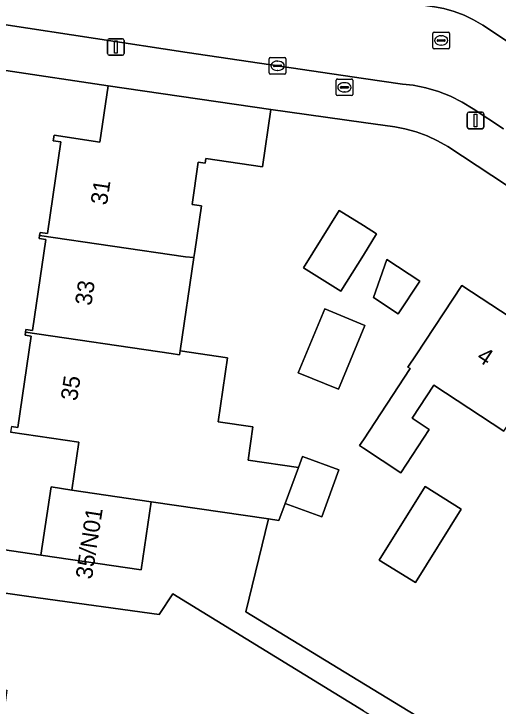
# Model space of a CAD drawing. Extents: x 159279 to 160377, y 384531 to 385888.
# Drawn here: x 159978.99 to 160008.1, y 384641.53 to 384683.17 of the extents above; entities that cross this region are included whole.
import ezdxf

# ---------------------------------------------------------------- set-up
doc = ezdxf.new("R2010")
doc.units = 0
for name, color, linetype in [('IMGEO_Brandkraan', 7, 'Continuous'), ('IMGEO_Erf', 7, 'Continuous'), ('IMGEO_Kolk', 7, 'Continuous'), ('IMGEO_Lichtmast', 7, 'Continuous'), ('IMGEO_Pand', 7, 'Continuous'), ('IMGEO_Pand_nummerreeks', 7, 'Continuous'), ('IMGEO_Rijbaan_lokaal_open', 7, 'Continuous'), ('IMGEO_Rioolput', 7, 'Continuous'), ('IMGEO_Voetpad_open', 7, 'Continuous')]:
    doc.layers.add(name, color=color, linetype=linetype)

msp = doc.modelspace()

# ---------------------------------------------------------------- linework, layer by layer
at = {"layer": 'IMGEO_Brandkraan'}
for p, q in [((159998.362, 384678.324), (159998.362, 384679.176)), ((159998.437, 384679.25), (159999.289, 384679.25)), ((159999.363, 384679.176), (159999.363, 384678.324)), ((159998.621, 384678.744), (159998.621, 384678.756)), ((159999.059, 384678.707), (159998.661, 384678.707)), ((159998.664, 384678.793), (159999.062, 384678.793)), ((159998.85, 384679.03), (159998.875, 384679.03)), ((159999.105, 384678.756), (159999.105, 384678.744)), ((159999.289, 384678.25), (159998.437, 384678.25)), ((159998.873, 384678.47), (159998.848, 384678.47))]:
    msp.add_line(p, q, dxfattribs=at)
for points in [[(159998.362, 384678.324), (159998.362, 384679.176)], [(159998.437, 384679.25), (159999.289, 384679.25)], [(159999.363, 384679.176), (159999.363, 384678.324)], [(159999.289, 384678.25), (159998.437, 384678.25)]]:
    msp.add_lwpolyline(points, dxfattribs=at)
for centre, radius, start, end in [((159998.439, 384679.174), 0.0765, 91.552, 178.448), ((159998.439, 384679.174), 0.0765, 91.552, 178.448), ((159999.287, 384679.174), 0.0765, 1.552, 88.448), ((159999.287, 384679.174), 0.0765, 1.552, 88.448), ((159998.661, 384678.753), 0.0403, 85.8775, 175.7526), ((159998.658, 384678.743), 0.0366, 178.938, 274.7102), ((159999.062, 384678.75), 0.043, 264.8664, 352.4533), ((159999.066, 384678.755), 0.0386, 1.7309, 96.639), ((159998.439, 384678.326), 0.0765, 181.552, 268.448), ((159998.439, 384678.326), 0.0765, 181.552, 268.448), ((159999.287, 384678.326), 0.0765, 271.552, 358.448), ((159999.287, 384678.326), 0.0765, 271.552, 358.448)]:
    msp.add_arc(centre, radius, start, end, dxfattribs=at)
for centre, major_axis, ratio, start_param, end_param in [((159998.849, 384678.75), (-0.387, 0.002), 0.722429, 4.712389, 7.853982), ((159998.874, 384678.75), (-0.39, 0.002), 0.717154, 1.570796, 4.712389)]:
    msp.add_ellipse(centre, major_axis=major_axis, ratio=ratio, start_param=start_param, end_param=end_param, dxfattribs=at)
at = {"layer": 'IMGEO_Erf'}
for points in [[(159978.846, 384658.352), (159979.237, 384658.295), (159980.038, 384663.786), (159979.664, 384663.84), (159979.689, 384664.015), (159979.715, 384664.191), (159980.112, 384664.133), (159980.911, 384669.606), (159980.518, 384669.663), (159980.544, 384669.845), (159980.57, 384670.023), (159981.011, 384669.958), (159981.816, 384675.472), (159981.365, 384675.538), (159981.412, 384675.862), (159984.161, 384675.46), (159984.655, 384678.84), (159978.519, 384679.757)], [(160051.229, 384644.76), (160005.069, 384675.189), (160004.464, 384675.541), (160003.83, 384675.838), (160003.172, 384676.077), (160002.496, 384676.256), (160001.886, 384676.364), (160000, 384676.629), (159994.441, 384677.412), (159993.938, 384673.964), (159990.537, 384674.46), (159990.497, 384674.19), (159990.075, 384674.251), (159989.703, 384671.7), (159990.264, 384671.618), (159989.864, 384668.879), (159989.811, 384668.513), (159988.991, 384662.895), (159991.828, 384662.482), (159991.266, 384658.629), (159993.359, 384658.324), (159993.067, 384656.324), (159996.093, 384655.883), (159996.338, 384656.551), (159998.534, 384655.747), (159997.499, 384652.918), (159995.303, 384653.722), (159994.927, 384652.696), (159994.3, 384652.788), (159992.944, 384647.204), (159999.309, 384643.315), (160004.437, 384640.182)], [(160008.441, 384658.06), (160004.227, 384660.831), (160002.927, 384658.854), (160003.958, 384658.177), (160002.244, 384655.571), (160000, 384657.047), (159999.772, 384657.197), (160000, 384657.544), (160002.817, 384661.828), (160002.678, 384661.92), (160003.166, 384662.661), (160005.913, 384666.838), (160008.828, 384664.921)], [(159974.36, 384651.534), (159980.624, 384650.612), (159981.227, 384654.712), (159982.484, 384654.527), (159982.908, 384657.409), (159978.796, 384658.009)]]:
    msp.add_lwpolyline(points, dxfattribs=at)
for points in [[(160000, 384668.646), (159998.656, 384666.483), (159996.401, 384667.885), (159998.545, 384671.335), (160000, 384670.43), (160000.8, 384669.933)], [(160002.095, 384665.124), (160000.602, 384666.105), (160001.403, 384668.402), (160003.391, 384667.095)], [(159998.497, 384660.591), (159996.09, 384661.585), (159997.675, 384665.424), (160000.082, 384664.43)], [(160003.709, 384654.731), (160005.884, 384653.378), (160003.134, 384648.957), (160000.959, 384650.31)]]:
    msp.add_lwpolyline(points, close=True, dxfattribs=at)
at = {"layer": 'IMGEO_Kolk'}
for p, q in [((159994.342, 384679.617), (159994.342, 384680.469)), ((159994.417, 384680.543), (159995.269, 384680.543)), ((159994.83, 384680.323), (159994.855, 384680.323)), ((159995.343, 384680.469), (159995.343, 384679.617)), ((159994.601, 384680.037), (159994.601, 384680.049)), ((159995.039, 384680), (159994.641, 384680)), ((159994.644, 384680.086), (159995.042, 384680.086)), ((159995.085, 384680.049), (159995.085, 384680.037)), ((159995.269, 384679.543), (159994.417, 384679.543)), ((159994.853, 384679.763), (159994.828, 384679.763))]:
    msp.add_line(p, q, dxfattribs=at)
for points in [[(159994.342, 384679.617), (159994.342, 384680.469)], [(159994.417, 384680.543), (159995.269, 384680.543)], [(159995.343, 384680.469), (159995.343, 384679.617)], [(159995.269, 384679.543), (159994.417, 384679.543)]]:
    msp.add_lwpolyline(points, dxfattribs=at)
for centre, radius, start, end in [((159994.419, 384680.467), 0.0765, 91.552, 178.448), ((159994.419, 384680.467), 0.0765, 91.552, 178.448), ((159995.267, 384680.467), 0.0765, 1.552, 88.448), ((159995.267, 384680.467), 0.0765, 1.552, 88.448), ((159994.641, 384680.046), 0.0403, 85.8775, 175.7526), ((159994.638, 384680.036), 0.0366, 178.938, 274.7102), ((159995.042, 384680.043), 0.043, 264.8664, 352.4533), ((159995.046, 384680.048), 0.0386, 1.7309, 96.639), ((159994.419, 384679.619), 0.0765, 181.552, 268.448), ((159994.419, 384679.619), 0.0765, 181.552, 268.448), ((159995.267, 384679.619), 0.0765, 271.552, 358.448), ((159995.267, 384679.619), 0.0765, 271.552, 358.448)]:
    msp.add_arc(centre, radius, start, end, dxfattribs=at)
for centre, major_axis, ratio, start_param, end_param in [((159994.829, 384680.043), (-0.387, 0.002), 0.722429, 4.712389, 7.853982), ((159994.854, 384680.043), (-0.39, 0.002), 0.717154, 1.570796, 4.712389)]:
    msp.add_ellipse(centre, major_axis=major_axis, ratio=ratio, start_param=start_param, end_param=end_param, dxfattribs=at)
at = {"layer": 'IMGEO_Lichtmast'}
for p, q in [((159984.629, 384680.776), (159984.629, 384681.576)), ((159984.629, 384681.576), (159984.629, 384680.776)), ((159984.729, 384681.676), (159985.519, 384681.676)), ((159985.519, 384681.676), (159984.729, 384681.676)), ((159985.619, 384681.576), (159985.619, 384680.776)), ((159985.619, 384680.776), (159985.619, 384681.576)), ((159985.519, 384680.676), (159984.729, 384680.676)), ((159984.729, 384680.676), (159985.519, 384680.676)), ((160006.246, 384676.358), (160006.246, 384677.158)), ((160006.246, 384677.158), (160006.246, 384676.358)), ((160006.346, 384677.258), (160007.136, 384677.258)), ((160007.136, 384677.258), (160006.346, 384677.258)), ((160007.236, 384677.158), (160007.236, 384676.358)), ((160007.236, 384676.358), (160007.236, 384677.158)), ((160007.136, 384676.258), (160006.346, 384676.258)), ((160006.346, 384676.258), (160007.136, 384676.258))]:
    msp.add_line(p, q, dxfattribs=at)
for points in [[(159985.049, 384681.551), (159985.199, 384681.551), (159985.199, 384680.801), (159985.049, 384680.801), (159985.049, 384681.551)], [(160006.666, 384677.133), (160006.816, 384677.133), (160006.816, 384676.383), (160006.666, 384676.383), (160006.666, 384677.133)]]:
    msp.add_lwpolyline(points, dxfattribs=at)
for centre, start, end in [((159984.729, 384681.576), 90, 180), ((159984.729, 384681.576), 90, 180), ((159985.519, 384681.576), 0, 90), ((159985.519, 384681.576), 360, 90), ((159984.729, 384680.776), 180, 270), ((159984.729, 384680.776), 180, 270), ((159985.519, 384680.776), 270, 0), ((159985.519, 384680.776), 270, 0), ((160006.346, 384677.158), 90, 180), ((160006.346, 384677.158), 90, 180), ((160007.136, 384677.158), 0, 90), ((160007.136, 384677.158), 360, 90), ((160006.346, 384676.358), 180, 270), ((160006.346, 384676.358), 180, 270), ((160007.136, 384676.358), 270, 0), ((160007.136, 384676.358), 270, 0)]:
    msp.add_arc(centre, 0.1, start, end, dxfattribs=at)
at = {"layer": 'IMGEO_Pand'}
for points in [[(159990.075, 384674.251), (159990.497, 384674.19), (159990.537, 384674.46), (159993.938, 384673.964), (159994.441, 384677.412), (159984.655, 384678.84), (159984.161, 384675.46), (159981.412, 384675.862), (159981.365, 384675.538), (159981.816, 384675.472), (159981.011, 384669.958), (159980.57, 384670.023), (159980.544, 384669.845), (159989.305, 384668.561), (159989.811, 384668.513), (159989.864, 384668.879), (159990.264, 384671.618), (159989.703, 384671.7)], [(160000, 384668.646), (160000.8, 384669.933), (160000, 384670.43), (159998.545, 384671.335), (159996.401, 384667.885), (159998.656, 384666.483)], [(159989.811, 384668.513), (159989.305, 384668.561), (159980.544, 384669.845), (159980.518, 384669.663), (159980.911, 384669.606), (159980.112, 384664.133), (159979.715, 384664.191), (159979.689, 384664.015), (159988.45, 384662.731), (159988.956, 384662.653), (159988.991, 384662.895)], [(160000.602, 384666.105), (160002.095, 384665.124), (160003.391, 384667.095), (160001.403, 384668.402)], [(160013.061, 384665.084), (160010.181, 384666.978), (160008.828, 384664.921), (160005.913, 384666.838), (160003.166, 384662.661), (160002.678, 384661.92), (160002.817, 384661.828), (160000, 384657.544), (159999.772, 384657.197), (160000, 384657.047), (160002.244, 384655.571), (160003.958, 384658.177), (160002.927, 384658.854), (160004.227, 384660.831), (160008.441, 384658.06)], [(159997.675, 384665.424), (159996.09, 384661.585), (159998.497, 384660.591), (160000.082, 384664.43)], [(159988.991, 384662.895), (159988.956, 384662.653), (159988.45, 384662.731), (159979.689, 384664.015), (159979.664, 384663.84), (159980.038, 384663.786), (159979.237, 384658.295), (159978.846, 384658.352), (159978.796, 384658.009), (159982.908, 384657.409), (159982.484, 384654.527), (159987.248, 384653.826), (159994.3, 384652.788), (159994.927, 384652.696), (159995.303, 384653.722), (159996.093, 384655.883), (159993.067, 384656.324), (159993.359, 384658.324), (159991.266, 384658.629), (159991.828, 384662.482)], [(159996.093, 384655.883), (159995.303, 384653.722), (159997.499, 384652.918), (159998.534, 384655.747), (159996.338, 384656.551)], [(159981.227, 384654.712), (159980.624, 384650.612), (159986.645, 384649.726), (159987.248, 384653.826), (159982.484, 384654.527)], [(160003.709, 384654.731), (160000.959, 384650.31), (160003.134, 384648.957), (160005.884, 384653.378)]]:
    msp.add_lwpolyline(points, close=True, dxfattribs=at)
msp.add_lwpolyline([(160000, 384641.253), (159988.557, 384648.274), (159987.733, 384647.039), (159980.462, 384648.046), (159978.491, 384648.319), (159977.719, 384642.6), (159978.561, 384642.486), (159978.276, 384640.219)], dxfattribs=at)
at = {"layer": 'IMGEO_Rijbaan_lokaal_open'}
msp.add_lwpolyline([(160017.548, 384675.592), (160007.173, 384682.483), (160006.625, 384682.812), (160006.05, 384683.092), (160005.452, 384683.318), (160004.836, 384683.491), (160004.273, 384683.598), (160000, 384684.233), (159979.103, 384687.339), (159978.475, 384687.432), (159977.743, 384682.633), (159978.391, 384682.533), (159989.406, 384680.84), (160000, 384679.288), (160002.344, 384678.944), (160002.994, 384678.871), (160003.762, 384678.719), (160004.514, 384678.5), (160005.242, 384678.214), (160005.943, 384677.865), (160006.609, 384677.454), (160008.425, 384676.261)], dxfattribs=at)
at = {"layer": 'IMGEO_Rioolput'}
for p, q in [((160004.178, 384681.143), (160004.178, 384681.995)), ((160004.253, 384682.069), (160005.105, 384682.069)), ((160005.179, 384681.995), (160005.179, 384681.143)), ((160004.437, 384681.563), (160004.437, 384681.575)), ((160004.48, 384681.612), (160004.878, 384681.612)), ((160004.666, 384681.849), (160004.691, 384681.849)), ((160004.921, 384681.575), (160004.921, 384681.563)), ((160004.875, 384681.526), (160004.477, 384681.526)), ((160004.689, 384681.289), (160004.664, 384681.289)), ((160005.105, 384681.069), (160004.253, 384681.069))]:
    msp.add_line(p, q, dxfattribs=at)
for points in [[(160004.178, 384681.143), (160004.178, 384681.995)], [(160004.253, 384682.069), (160005.105, 384682.069)], [(160005.179, 384681.995), (160005.179, 384681.143)], [(160005.105, 384681.069), (160004.253, 384681.069)]]:
    msp.add_lwpolyline(points, dxfattribs=at)
for centre, radius, start, end in [((160004.255, 384681.993), 0.0765, 91.552, 178.448), ((160004.255, 384681.993), 0.0765, 91.552, 178.448), ((160005.103, 384681.993), 0.0765, 1.552, 88.448), ((160005.103, 384681.993), 0.0765, 1.552, 88.448), ((160004.477, 384681.572), 0.0403, 85.8775, 175.7526), ((160004.882, 384681.574), 0.0386, 1.7309, 96.639), ((160004.474, 384681.562), 0.0366, 178.938, 274.7102), ((160004.878, 384681.569), 0.043, 264.8664, 352.4533), ((160004.255, 384681.145), 0.0765, 181.552, 268.448), ((160004.255, 384681.145), 0.0765, 181.552, 268.448), ((160005.103, 384681.145), 0.0765, 271.552, 358.448), ((160005.103, 384681.145), 0.0765, 271.552, 358.448)]:
    msp.add_arc(centre, radius, start, end, dxfattribs=at)
for centre, major_axis, ratio, start_param, end_param in [((160004.665, 384681.569), (-0.387, 0.002), 0.722429, 4.712389, 7.853982), ((160004.69, 384681.569), (-0.39, 0.002), 0.717154, 1.570796, 4.712389)]:
    msp.add_ellipse(centre, major_axis=major_axis, ratio=ratio, start_param=start_param, end_param=end_param, dxfattribs=at)
at = {"layer": 'IMGEO_Voetpad_open'}
for points in [[(159979.512, 384690.12), (159979.504, 384690.11), (159979.103, 384687.339), (160000, 384684.233), (160004.273, 384683.598), (160004.836, 384683.491), (160005.452, 384683.318), (160006.05, 384683.092), (160006.625, 384682.812), (160007.173, 384682.483), (160017.548, 384675.592)], [(160008.425, 384676.261), (160006.609, 384677.454), (160005.943, 384677.865), (160005.242, 384678.214), (160004.514, 384678.5), (160003.762, 384678.719), (160002.994, 384678.871), (160002.344, 384678.944), (160000, 384679.288), (159989.406, 384680.84), (159978.391, 384682.533)], [(159978.519, 384679.757), (159984.655, 384678.84), (159994.441, 384677.412), (160000, 384676.629), (160001.886, 384676.364), (160002.496, 384676.256), (160003.172, 384676.077), (160003.83, 384675.838), (160004.464, 384675.541), (160005.069, 384675.189), (160051.229, 384644.76)]]:
    msp.add_lwpolyline(points, dxfattribs=at)
msp.add_lwpolyline([(159987.248, 384653.826), (159986.645, 384649.726), (159980.624, 384650.612), (159974.36, 384651.534), (159974.242, 384648.871), (159978.491, 384648.319), (159980.462, 384648.046), (159987.733, 384647.039), (159988.557, 384648.274), (160000, 384641.253), (160011.237, 384634.358), (160011.691, 384635.101), (160021.326, 384629.213), (160033.13, 384622), (160033.261, 384622.028), (160035.102, 384622.424), (160004.872, 384640.894), (160004.437, 384640.182), (159999.309, 384643.315), (159992.944, 384647.204), (159994.3, 384652.788)], close=True, dxfattribs=at)

# ---------------------------------------------------------------- texts
at = {"layer": 'IMGEO_Pand_nummerreeks'}
for s, rotation, p in [('31', 81.4631, (159984.585, 384671.628)), ('33', 81.4631, (159983.647, 384665.579)), ('4', 326.7057, (160006.75, 384662.365)), ('35', 81.4631, (159982.788, 384659.853)), ('35/N01', 81.2225, (159983.683, 384649.123))]:
    msp.add_text(s, height=1, rotation=rotation, dxfattribs=at).set_placement(p)

doc.saveas('drawing.dxf')
